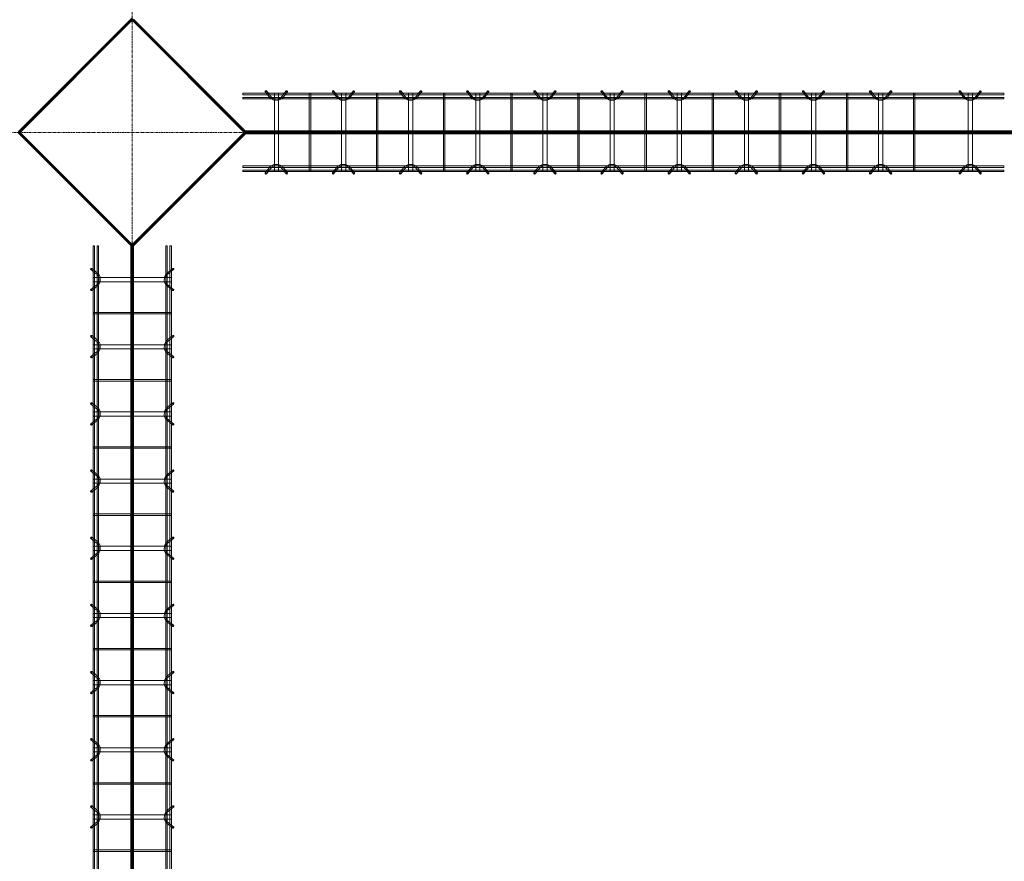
# Model space of a CAD drawing. Header units: inches. Extents: x -4136 to 1945, y -6639 to 12387.
# Tile 364 of 656: x -2520 to -2344, y 10337 to 10487. Entities that reach past the tile are written whole.
import ezdxf

# ---------------------------------------------------------------- set-up
doc = ezdxf.new("R2010")
doc.units = ezdxf.units.IN
doc.header["$MEASUREMENT"] = 0
doc.linetypes.add('Línea de rejilla', pattern=[0.875, 0.5, -0.125, 0.125, -0.125])
for name, color, linetype, lineweight in [('A-FLOR', 7, 'Continuous', 9), ('A-GENM', 7, 'Continuous', 9), ('S-BEAM', 7, 'Continuous', 9), ('S-GRID', 7, 'Continuous', 9)]:
    doc.layers.add(name, color=color, linetype=linetype, lineweight=lineweight)

# ---------------------------------------------------------------- blocks, each defined once
blk = doc.blocks.new('Dowel bar assembly - Dowel bar assembly-672828-SLAB ON GROUND JOINTS')
at = {"layer": 'S-BEAM', "color": 253, "true_color": 0xaaaaaa}
for p, q in [((136, 1.98), (0, 1.98)), ((0, 1.98), (0, 1.72)), ((0, 1.72), (0, 1.98)), ((4.02, 2.23), (4.97, 1.03)), ((5.18, 1.19), (4.23, 2.39)), ((5.63, 1.99), (5.63, -12.01)), ((6.38, 1.99), (5.63, 1.99)), ((5.63, 1.99), (6.38, 1.99)), ((6.38, -12.01), (6.38, 1.99)), ((7.76, 2.39), (6.81, 1.19)), ((7.01, 1.03), (7.96, 2.23)), ((11.87, 1.99), (11.87, -12.01)), ((12.13, 1.99), (11.87, 1.99)), ((11.87, 1.99), (12.13, 1.99)), ((12.13, -12.01), (12.13, 1.99)), ((16.02, 2.23), (16.97, 1.03)), ((17.18, 1.19), (16.23, 2.39)), ((17.63, 1.99), (17.63, -12.01)), ((18.38, 1.99), (17.63, 1.99)), ((17.63, 1.99), (18.38, 1.99)), ((18.38, -12.01), (18.38, 1.99)), ((19.76, 2.39), (18.81, 1.19)), ((19.01, 1.03), (19.96, 2.23)), ((23.87, 1.99), (23.87, -12.01)), ((24.13, 1.99), (23.87, 1.99)), ((23.87, 1.99), (24.13, 1.99)), ((24.13, -12.01), (24.13, 1.99)), ((28.02, 2.23), (28.97, 1.03)), ((29.18, 1.19), (28.23, 2.39)), ((29.63, 1.99), (29.63, -12.01)), ((30.38, 1.99), (29.63, 1.99)), ((29.63, 1.99), (30.38, 1.99)), ((30.38, -12.01), (30.38, 1.99)), ((31.76, 2.39), (30.81, 1.19)), ((31.01, 1.03), (31.96, 2.23)), ((35.87, 1.99), (35.87, -12.01)), ((36.13, 1.99), (35.87, 1.99)), ((35.87, 1.99), (36.13, 1.99)), ((36.13, -12.01), (36.13, 1.99)), ((40.02, 2.23), (40.97, 1.03)), ((41.18, 1.19), (40.23, 2.39)), ((41.63, 1.99), (41.63, -12.01)), ((42.38, 1.99), (41.63, 1.99)), ((41.63, 1.99), (42.38, 1.99)), ((42.38, -12.01), (42.38, 1.99)), ((43.76, 2.39), (42.81, 1.19)), ((43.01, 1.03), (43.96, 2.23)), ((47.87, 1.99), (47.87, -12.01)), ((48.13, 1.99), (47.87, 1.99)), ((47.87, 1.99), (48.13, 1.99)), ((48.13, -12.01), (48.13, 1.99)), ((52.02, 2.23), (52.97, 1.03)), ((53.18, 1.19), (52.23, 2.39)), ((53.63, 1.99), (53.63, -12.01)), ((54.38, 1.99), (53.63, 1.99)), ((53.63, 1.99), (54.38, 1.99)), ((54.38, -12.01), (54.38, 1.99)), ((55.76, 2.39), (54.81, 1.19)), ((55.01, 1.03), (55.96, 2.23)), ((59.87, 1.99), (59.87, -12.01)), ((60.13, 1.99), (59.87, 1.99)), ((59.87, 1.99), (60.13, 1.99)), ((60.13, -12.01), (60.13, 1.99)), ((64.02, 2.23), (64.97, 1.03)), ((65.18, 1.19), (64.23, 2.39)), ((65.63, 1.99), (65.63, -12.01)), ((66.38, 1.99), (65.63, 1.99)), ((65.63, 1.99), (66.38, 1.99)), ((66.38, -12.01), (66.38, 1.99)), ((67.76, 2.39), (66.81, 1.19)), ((67.01, 1.03), (67.96, 2.23)), ((71.87, 1.99), (71.87, -12.01)), ((72.13, 1.99), (71.87, 1.99)), ((71.87, 1.99), (72.13, 1.99)), ((72.13, -12.01), (72.13, 1.99)), ((76.02, 2.23), (76.97, 1.03)), ((77.18, 1.19), (76.23, 2.39)), ((77.63, 1.99), (77.63, -12.01)), ((78.38, 1.99), (77.63, 1.99)), ((77.63, 1.99), (78.38, 1.99)), ((78.38, -12.01), (78.38, 1.99)), ((79.76, 2.39), (78.81, 1.19)), ((79.01, 1.03), (79.96, 2.23)), ((83.87, 1.99), (83.87, -12.01)), ((84.13, 1.99), (83.87, 1.99)), ((83.87, 1.99), (84.13, 1.99)), ((84.13, -12.01), (84.13, 1.99)), ((88.02, 2.23), (88.97, 1.03)), ((89.18, 1.19), (88.23, 2.39)), ((89.63, 1.99), (89.63, -12.01)), ((90.38, 1.99), (89.63, 1.99)), ((89.63, 1.99), (90.38, 1.99)), ((90.38, -12.01), (90.38, 1.99)), ((91.76, 2.39), (90.81, 1.19)), ((91.01, 1.03), (91.96, 2.23)), ((95.87, 1.99), (95.87, -12.01)), ((96.13, 1.99), (95.87, 1.99)), ((95.87, 1.99), (96.13, 1.99)), ((96.13, -12.01), (96.13, 1.99)), ((100.02, 2.23), (100.97, 1.03)), ((101.18, 1.19), (100.23, 2.39)), ((101.63, 1.99), (101.63, -12.01)), ((102.38, 1.99), (101.63, 1.99)), ((101.63, 1.99), (102.38, 1.99)), ((102.38, -12.01), (102.38, 1.99)), ((103.76, 2.39), (102.81, 1.19)), ((103.01, 1.03), (103.96, 2.23)), ((107.87, 1.99), (107.87, -12.01)), ((108.13, 1.99), (107.87, 1.99)), ((107.87, 1.99), (108.13, 1.99)), ((108.13, -12.01), (108.13, 1.99)), ((112.02, 2.23), (112.97, 1.03)), ((113.18, 1.19), (112.23, 2.39)), ((113.63, 1.99), (113.63, -12.01)), ((114.38, 1.99), (113.63, 1.99)), ((113.63, 1.99), (114.38, 1.99)), ((114.38, -12.01), (114.38, 1.99)), ((115.76, 2.39), (114.81, 1.19)), ((115.01, 1.03), (115.96, 2.23)), ((119.87, 1.99), (119.87, -12.01)), ((120.13, 1.99), (119.87, 1.99)), ((119.87, 1.99), (120.13, 1.99)), ((120.13, -12.01), (120.13, 1.99)), ((128.02, 2.23), (128.97, 1.03)), ((129.18, 1.19), (128.23, 2.39)), ((129.63, 1.99), (129.63, -12.01)), ((130.38, 1.99), (129.63, 1.99)), ((129.63, 1.99), (130.38, 1.99)), ((130.38, -12.01), (130.38, 1.99)), ((131.76, 2.39), (130.81, 1.19)), ((131.01, 1.03), (131.96, 2.23)), ((136, 1.98), (136, 1.72)), ((136, 1.72), (136, 1.98)), ((0, 1.72), (136, 1.72)), ((136, 1.25), (0, 1.25)), ((0, 0.99), (0, 1.25)), ((0, 1.25), (0, 0.99)), ((0, 0.99), (136, 0.99)), ((136, 0.99), (136, 1.25)), ((136, 1.25), (136, 0.99)), ((136, -11.01), (0, -11.01)), ((0, -11.27), (0, -11.01)), ((0, -11.01), (0, -11.27)), ((0, -11.27), (136, -11.27)), ((136, -11.74), (0, -11.74)), ((0, -12), (0, -11.74)), ((0, -11.74), (0, -12)), ((0, -12), (136, -12)), ((4.97, -11.05), (4.02, -12.25)), ((4.23, -12.41), (5.18, -11.21)), ((6.38, -12.01), (5.63, -12.01)), ((5.63, -12.01), (6.38, -12.01)), ((6.81, -11.21), (7.76, -12.41)), ((7.96, -12.25), (7.01, -11.05)), ((12.13, -12.01), (11.87, -12.01)), ((11.87, -12.01), (12.13, -12.01)), ((16.97, -11.05), (16.02, -12.25)), ((16.23, -12.41), (17.18, -11.21)), ((18.38, -12.01), (17.63, -12.01)), ((17.63, -12.01), (18.38, -12.01)), ((18.81, -11.21), (19.76, -12.41)), ((19.96, -12.25), (19.01, -11.05)), ((24.13, -12.01), (23.87, -12.01)), ((23.87, -12.01), (24.13, -12.01)), ((28.97, -11.05), (28.02, -12.25)), ((28.23, -12.41), (29.18, -11.21)), ((30.38, -12.01), (29.63, -12.01)), ((29.63, -12.01), (30.38, -12.01)), ((30.81, -11.21), (31.76, -12.41)), ((31.96, -12.25), (31.01, -11.05)), ((36.13, -12.01), (35.87, -12.01)), ((35.87, -12.01), (36.13, -12.01)), ((40.97, -11.05), (40.02, -12.25)), ((40.23, -12.41), (41.18, -11.21)), ((42.38, -12.01), (41.63, -12.01)), ((41.63, -12.01), (42.38, -12.01)), ((42.81, -11.21), (43.76, -12.41)), ((43.96, -12.25), (43.01, -11.05)), ((48.13, -12.01), (47.87, -12.01)), ((47.87, -12.01), (48.13, -12.01)), ((52.97, -11.05), (52.02, -12.25)), ((52.23, -12.41), (53.18, -11.21)), ((54.38, -12.01), (53.63, -12.01)), ((53.63, -12.01), (54.38, -12.01)), ((54.81, -11.21), (55.76, -12.41)), ((55.96, -12.25), (55.01, -11.05)), ((60.13, -12.01), (59.87, -12.01)), ((59.87, -12.01), (60.13, -12.01)), ((64.97, -11.05), (64.02, -12.25)), ((64.23, -12.41), (65.18, -11.21)), ((66.38, -12.01), (65.63, -12.01)), ((65.63, -12.01), (66.38, -12.01)), ((66.81, -11.21), (67.76, -12.41)), ((67.96, -12.25), (67.01, -11.05)), ((72.13, -12.01), (71.87, -12.01)), ((71.87, -12.01), (72.13, -12.01)), ((76.97, -11.05), (76.02, -12.25)), ((76.23, -12.41), (77.18, -11.21)), ((78.38, -12.01), (77.63, -12.01)), ((77.63, -12.01), (78.38, -12.01)), ((78.81, -11.21), (79.76, -12.41)), ((79.96, -12.25), (79.01, -11.05)), ((84.13, -12.01), (83.87, -12.01)), ((83.87, -12.01), (84.13, -12.01)), ((88.97, -11.05), (88.02, -12.25)), ((88.23, -12.41), (89.18, -11.21)), ((90.38, -12.01), (89.63, -12.01)), ((89.63, -12.01), (90.38, -12.01)), ((90.81, -11.21), (91.76, -12.41)), ((91.96, -12.25), (91.01, -11.05)), ((96.13, -12.01), (95.87, -12.01)), ((95.87, -12.01), (96.13, -12.01)), ((100.97, -11.05), (100.02, -12.25)), ((100.23, -12.41), (101.18, -11.21)), ((102.38, -12.01), (101.63, -12.01)), ((101.63, -12.01), (102.38, -12.01)), ((102.81, -11.21), (103.76, -12.41)), ((103.96, -12.25), (103.01, -11.05)), ((108.13, -12.01), (107.87, -12.01)), ((107.87, -12.01), (108.13, -12.01)), ((112.97, -11.05), (112.02, -12.25)), ((112.23, -12.41), (113.18, -11.21)), ((114.38, -12.01), (113.63, -12.01)), ((113.63, -12.01), (114.38, -12.01)), ((114.81, -11.21), (115.76, -12.41)), ((115.96, -12.25), (115.01, -11.05)), ((120.13, -12.01), (119.87, -12.01)), ((119.87, -12.01), (120.13, -12.01)), ((128.97, -11.05), (128.02, -12.25)), ((128.23, -12.41), (129.18, -11.21)), ((130.38, -12.01), (129.63, -12.01)), ((129.63, -12.01), (130.38, -12.01)), ((130.81, -11.21), (131.76, -12.41)), ((131.96, -12.25), (131.01, -11.05)), ((136, -11.27), (136, -11.01)), ((136, -11.01), (136, -11.27)), ((136, -12), (136, -11.74)), ((136, -11.74), (136, -12))]:
    blk.add_line(p, q, dxfattribs=at)
at = {"layer": 'S-BEAM', "color": 253, "true_color": 0xaaaaaa, "flags": 128}
for points in [[(4.97, 1.03), (5.53, 0.73), (6.39, 0.72), (6.97, 0.99), (7.01, 1.03)], [(5.18, 1.19), (5.62, 0.97), (6.38, 0.98), (6.81, 1.19)], [(16.97, 1.03), (17.53, 0.73), (18.39, 0.72), (18.97, 0.99), (19.01, 1.03)], [(17.18, 1.19), (17.62, 0.97), (18.38, 0.98), (18.81, 1.19)], [(28.97, 1.03), (29.53, 0.73), (30.39, 0.72), (30.97, 0.99), (31.01, 1.03)], [(29.18, 1.19), (29.62, 0.97), (30.38, 0.98), (30.81, 1.19)], [(40.97, 1.03), (41.53, 0.73), (42.39, 0.72), (42.97, 0.99), (43.01, 1.03)], [(41.18, 1.19), (41.62, 0.97), (42.38, 0.98), (42.81, 1.19)], [(52.97, 1.03), (53.53, 0.73), (54.39, 0.72), (54.97, 0.99), (55.01, 1.03)], [(53.18, 1.19), (53.62, 0.97), (54.38, 0.98), (54.81, 1.19)], [(64.97, 1.03), (65.53, 0.73), (66.39, 0.72), (66.97, 0.99), (67.01, 1.03)], [(65.18, 1.19), (65.62, 0.97), (66.38, 0.98), (66.81, 1.19)], [(76.97, 1.03), (77.53, 0.73), (78.39, 0.72), (78.97, 0.99), (79.01, 1.03)], [(77.18, 1.19), (77.62, 0.97), (78.38, 0.98), (78.81, 1.19)], [(88.97, 1.03), (89.53, 0.73), (90.39, 0.72), (90.97, 0.99), (91.01, 1.03)], [(89.18, 1.19), (89.62, 0.97), (90.38, 0.98), (90.81, 1.19)], [(100.97, 1.03), (101.53, 0.73), (102.39, 0.72), (102.97, 0.99), (103.01, 1.03)], [(101.18, 1.19), (101.62, 0.97), (102.38, 0.98), (102.81, 1.19)], [(112.97, 1.03), (113.53, 0.73), (114.39, 0.72), (114.97, 0.99), (115.01, 1.03)], [(113.18, 1.19), (113.62, 0.97), (114.38, 0.98), (114.81, 1.19)], [(128.97, 1.03), (129.53, 0.73), (130.39, 0.72), (130.97, 0.99), (131.01, 1.03)], [(129.18, 1.19), (129.62, 0.97), (130.38, 0.98), (130.81, 1.19)], [(4.97, -11.05), (5.53, -10.75), (6.39, -10.74), (6.97, -11.01), (7.01, -11.05)], [(5.18, -11.21), (5.62, -10.99), (6.38, -11), (6.81, -11.21)], [(16.97, -11.05), (17.53, -10.75), (18.39, -10.74), (18.97, -11.01), (19.01, -11.05)], [(17.18, -11.21), (17.62, -10.99), (18.38, -11), (18.81, -11.21)], [(28.97, -11.05), (29.53, -10.75), (30.39, -10.74), (30.97, -11.01), (31.01, -11.05)], [(29.18, -11.21), (29.62, -10.99), (30.38, -11), (30.81, -11.21)], [(40.97, -11.05), (41.53, -10.75), (42.39, -10.74), (42.97, -11.01), (43.01, -11.05)], [(41.18, -11.21), (41.62, -10.99), (42.38, -11), (42.81, -11.21)], [(52.97, -11.05), (53.53, -10.75), (54.39, -10.74), (54.97, -11.01), (55.01, -11.05)], [(53.18, -11.21), (53.62, -10.99), (54.38, -11), (54.81, -11.21)], [(64.97, -11.05), (65.53, -10.75), (66.39, -10.74), (66.97, -11.01), (67.01, -11.05)], [(65.18, -11.21), (65.62, -10.99), (66.38, -11), (66.81, -11.21)], [(76.97, -11.05), (77.53, -10.75), (78.39, -10.74), (78.97, -11.01), (79.01, -11.05)], [(77.18, -11.21), (77.62, -10.99), (78.38, -11), (78.81, -11.21)], [(88.97, -11.05), (89.53, -10.75), (90.39, -10.74), (90.97, -11.01), (91.01, -11.05)], [(89.18, -11.21), (89.62, -10.99), (90.38, -11), (90.81, -11.21)], [(100.97, -11.05), (101.53, -10.75), (102.39, -10.74), (102.97, -11.01), (103.01, -11.05)], [(101.18, -11.21), (101.62, -10.99), (102.38, -11), (102.81, -11.21)], [(112.97, -11.05), (113.53, -10.75), (114.39, -10.74), (114.97, -11.01), (115.01, -11.05)], [(113.18, -11.21), (113.62, -10.99), (114.38, -11), (114.81, -11.21)], [(128.97, -11.05), (129.53, -10.75), (130.39, -10.74), (130.97, -11.01), (131.01, -11.05)], [(129.18, -11.21), (129.62, -10.99), (130.38, -11), (130.81, -11.21)]]:
    blk.add_lwpolyline(points, dxfattribs=at)
at = {"layer": 'S-BEAM', "color": 253, "true_color": 0xaaaaaa}
for centre, major_axis, start_param, end_param in [((4.12, 2.31), (0.101, 0.08), 5.709265, 8.850858), ((4.12, 2.31), (0.101, 0.08), 2.567673, 5.709265), ((7.86, 2.31), (-0.101, 0.08), 3.715513, 6.857105), ((7.86, 2.31), (-0.101, 0.08), 0.57392, 3.715513), ((16.12, 2.31), (0.101, 0.08), 5.709265, 8.850858), ((16.12, 2.31), (0.101, 0.08), 2.567673, 5.709265), ((19.86, 2.31), (-0.101, 0.08), 3.715513, 6.857105), ((19.86, 2.31), (-0.101, 0.08), 0.57392, 3.715513), ((28.12, 2.31), (0.101, 0.08), 5.709265, 8.850858), ((28.12, 2.31), (0.101, 0.08), 2.567673, 5.709265), ((31.86, 2.31), (-0.101, 0.08), 3.715513, 6.857105), ((31.86, 2.31), (-0.101, 0.08), 0.57392, 3.715513), ((40.12, 2.31), (0.101, 0.08), 5.709265, 8.850858), ((40.12, 2.31), (0.101, 0.08), 2.567673, 5.709265), ((43.86, 2.31), (-0.101, 0.08), 3.715513, 6.857105), ((43.86, 2.31), (-0.101, 0.08), 0.57392, 3.715513), ((52.12, 2.31), (0.101, 0.08), 5.709265, 8.850858), ((52.12, 2.31), (0.101, 0.08), 2.567673, 5.709265), ((55.86, 2.31), (-0.101, 0.08), 3.715513, 6.857105), ((55.86, 2.31), (-0.101, 0.08), 0.57392, 3.715513), ((64.12, 2.31), (0.101, 0.08), 5.709265, 8.850858), ((64.12, 2.31), (0.101, 0.08), 2.567673, 5.709265), ((67.86, 2.31), (-0.101, 0.08), 3.715513, 6.857105), ((67.86, 2.31), (-0.101, 0.08), 0.57392, 3.715513), ((76.12, 2.31), (0.101, 0.08), 5.709265, 8.850858), ((76.12, 2.31), (0.101, 0.08), 2.567673, 5.709265), ((79.86, 2.31), (-0.101, 0.08), 3.715513, 6.857105), ((79.86, 2.31), (-0.101, 0.08), 0.57392, 3.715513), ((88.12, 2.31), (0.101, 0.08), 5.709265, 8.850858), ((88.12, 2.31), (0.101, 0.08), 2.567673, 5.709265), ((91.86, 2.31), (-0.101, 0.08), 3.715513, 6.857105), ((91.86, 2.31), (-0.101, 0.08), 0.57392, 3.715513), ((100.12, 2.31), (0.101, 0.08), 5.709265, 8.850858), ((100.12, 2.31), (0.101, 0.08), 2.567673, 5.709265), ((103.86, 2.31), (-0.101, 0.08), 3.715513, 6.857105), ((103.86, 2.31), (-0.101, 0.08), 0.57392, 3.715513), ((112.12, 2.31), (0.101, 0.08), 5.709265, 8.850858), ((112.12, 2.31), (0.101, 0.08), 2.567673, 5.709265), ((115.86, 2.31), (-0.101, 0.08), 3.715513, 6.857105), ((115.86, 2.31), (-0.101, 0.08), 0.57392, 3.715513), ((128.12, 2.31), (0.101, 0.08), 5.709265, 8.850858), ((128.12, 2.31), (0.101, 0.08), 2.567673, 5.709265), ((131.86, 2.31), (-0.101, 0.08), 3.715513, 6.857105), ((131.86, 2.31), (-0.101, 0.08), 0.57392, 3.715513), ((4.12, -12.33), (-0.101, 0.08), 3.715513, 6.857105), ((4.12, -12.33), (-0.101, 0.08), 0.57392, 3.715513), ((7.86, -12.33), (0.101, 0.08), 5.709265, 8.850858), ((7.86, -12.33), (0.101, 0.08), 2.567673, 5.709265), ((16.12, -12.33), (-0.101, 0.08), 3.715513, 6.857105), ((16.12, -12.33), (-0.101, 0.08), 0.57392, 3.715513), ((19.86, -12.33), (0.101, 0.08), 5.709265, 8.850858), ((19.86, -12.33), (0.101, 0.08), 2.567673, 5.709265), ((28.12, -12.33), (-0.101, 0.08), 3.715513, 6.857105), ((28.12, -12.33), (-0.101, 0.08), 0.57392, 3.715513), ((31.86, -12.33), (0.101, 0.08), 5.709265, 8.850858), ((31.86, -12.33), (0.101, 0.08), 2.567673, 5.709265), ((40.12, -12.33), (-0.101, 0.08), 3.715513, 6.857105), ((40.12, -12.33), (-0.101, 0.08), 0.57392, 3.715513), ((43.86, -12.33), (0.101, 0.08), 5.709265, 8.850858), ((43.86, -12.33), (0.101, 0.08), 2.567673, 5.709265), ((52.12, -12.33), (-0.101, 0.08), 3.715513, 6.857105), ((52.12, -12.33), (-0.101, 0.08), 0.57392, 3.715513), ((55.86, -12.33), (0.101, 0.08), 5.709265, 8.850858), ((55.86, -12.33), (0.101, 0.08), 2.567673, 5.709265), ((64.12, -12.33), (-0.101, 0.08), 3.715513, 6.857105), ((64.12, -12.33), (-0.101, 0.08), 0.57392, 3.715513), ((67.86, -12.33), (0.101, 0.08), 5.709265, 8.850858), ((67.86, -12.33), (0.101, 0.08), 2.567673, 5.709265), ((76.12, -12.33), (-0.101, 0.08), 3.715513, 6.857105), ((76.12, -12.33), (-0.101, 0.08), 0.57392, 3.715513), ((79.86, -12.33), (0.101, 0.08), 5.709265, 8.850858), ((79.86, -12.33), (0.101, 0.08), 2.567673, 5.709265), ((88.12, -12.33), (-0.101, 0.08), 3.715513, 6.857105), ((88.12, -12.33), (-0.101, 0.08), 0.57392, 3.715513), ((91.86, -12.33), (0.101, 0.08), 5.709265, 8.850858), ((91.86, -12.33), (0.101, 0.08), 2.567673, 5.709265), ((100.12, -12.33), (-0.101, 0.08), 3.715513, 6.857105), ((100.12, -12.33), (-0.101, 0.08), 0.57392, 3.715513), ((103.86, -12.33), (0.101, 0.08), 5.709265, 8.850858), ((103.86, -12.33), (0.101, 0.08), 2.567673, 5.709265), ((112.12, -12.33), (-0.101, 0.08), 3.715513, 6.857105), ((112.12, -12.33), (-0.101, 0.08), 0.57392, 3.715513), ((115.86, -12.33), (0.101, 0.08), 5.709265, 8.850858), ((115.86, -12.33), (0.101, 0.08), 2.567673, 5.709265), ((128.12, -12.33), (-0.101, 0.08), 3.715513, 6.857105), ((128.12, -12.33), (-0.101, 0.08), 0.57392, 3.715513), ((131.86, -12.33), (0.101, 0.08), 5.709265, 8.850858), ((131.86, -12.33), (0.101, 0.08), 2.567673, 5.709265)]:
    blk.add_ellipse(centre, major_axis=major_axis, ratio=0.816528, start_param=start_param, end_param=end_param, dxfattribs=at)
blk = doc.blocks.new('Dowel bar assembly - Dowel bar assembly-675655-SLAB ON GROUND JOINTS')
at = {"layer": 'S-BEAM', "color": 253, "true_color": 0xaaaaaa}
for p, q in [((260.18, 1.98), (0, 1.98)), ((0, 1.98), (0, 1.72)), ((0, 1.72), (0, 1.98)), ((4.02, 2.23), (4.97, 1.03)), ((5.18, 1.19), (4.23, 2.39)), ((5.63, 1.99), (5.63, -12.01)), ((6.38, 1.99), (5.63, 1.99)), ((5.63, 1.99), (6.38, 1.99)), ((6.38, -12.01), (6.38, 1.99)), ((7.76, 2.39), (6.81, 1.19)), ((7.01, 1.03), (7.96, 2.23)), ((11.87, 1.99), (11.87, -12.01)), ((12.13, 1.99), (11.87, 1.99)), ((11.87, 1.99), (12.13, 1.99)), ((12.13, -12.01), (12.13, 1.99)), ((16.02, 2.23), (16.97, 1.03)), ((17.18, 1.19), (16.23, 2.39)), ((17.63, 1.99), (17.63, -12.01)), ((18.38, 1.99), (17.63, 1.99)), ((17.63, 1.99), (18.38, 1.99)), ((18.38, -12.01), (18.38, 1.99)), ((19.76, 2.39), (18.81, 1.19)), ((19.01, 1.03), (19.96, 2.23)), ((23.87, 1.99), (23.87, -12.01)), ((24.13, 1.99), (23.87, 1.99)), ((23.87, 1.99), (24.13, 1.99)), ((24.13, -12.01), (24.13, 1.99)), ((28.02, 2.23), (28.97, 1.03)), ((29.18, 1.19), (28.23, 2.39)), ((29.63, 1.99), (29.63, -12.01)), ((30.38, 1.99), (29.63, 1.99)), ((29.63, 1.99), (30.38, 1.99)), ((30.38, -12.01), (30.38, 1.99)), ((31.76, 2.39), (30.81, 1.19)), ((31.01, 1.03), (31.96, 2.23)), ((35.87, 1.99), (35.87, -12.01)), ((36.13, 1.99), (35.87, 1.99)), ((35.87, 1.99), (36.13, 1.99)), ((36.13, -12.01), (36.13, 1.99)), ((40.02, 2.23), (40.97, 1.03)), ((41.18, 1.19), (40.23, 2.39)), ((41.63, 1.99), (41.63, -12.01)), ((42.38, 1.99), (41.63, 1.99)), ((41.63, 1.99), (42.38, 1.99)), ((42.38, -12.01), (42.38, 1.99)), ((43.76, 2.39), (42.81, 1.19)), ((43.01, 1.03), (43.96, 2.23)), ((47.87, 1.99), (47.87, -12.01)), ((48.13, 1.99), (47.87, 1.99)), ((47.87, 1.99), (48.13, 1.99)), ((48.13, -12.01), (48.13, 1.99)), ((52.02, 2.23), (52.97, 1.03)), ((53.18, 1.19), (52.23, 2.39)), ((53.63, 1.99), (53.63, -12.01)), ((54.38, 1.99), (53.63, 1.99)), ((53.63, 1.99), (54.38, 1.99)), ((54.38, -12.01), (54.38, 1.99)), ((55.76, 2.39), (54.81, 1.19)), ((55.01, 1.03), (55.96, 2.23)), ((59.87, 1.99), (59.87, -12.01)), ((60.13, 1.99), (59.87, 1.99)), ((59.87, 1.99), (60.13, 1.99)), ((60.13, -12.01), (60.13, 1.99)), ((64.02, 2.23), (64.97, 1.03)), ((65.18, 1.19), (64.23, 2.39)), ((65.63, 1.99), (65.63, -12.01)), ((66.38, 1.99), (65.63, 1.99)), ((65.63, 1.99), (66.38, 1.99)), ((66.38, -12.01), (66.38, 1.99)), ((67.76, 2.39), (66.81, 1.19)), ((67.01, 1.03), (67.96, 2.23)), ((71.87, 1.99), (71.87, -12.01)), ((72.13, 1.99), (71.87, 1.99)), ((71.87, 1.99), (72.13, 1.99)), ((72.13, -12.01), (72.13, 1.99)), ((76.02, 2.23), (76.97, 1.03)), ((77.18, 1.19), (76.23, 2.39)), ((77.63, 1.99), (77.63, -12.01)), ((78.38, 1.99), (77.63, 1.99)), ((77.63, 1.99), (78.38, 1.99)), ((78.38, -12.01), (78.38, 1.99)), ((79.76, 2.39), (78.81, 1.19)), ((79.01, 1.03), (79.96, 2.23)), ((83.87, 1.99), (83.87, -12.01)), ((84.13, 1.99), (83.87, 1.99)), ((83.87, 1.99), (84.13, 1.99)), ((84.13, -12.01), (84.13, 1.99)), ((88.02, 2.23), (88.97, 1.03)), ((89.18, 1.19), (88.23, 2.39)), ((89.63, 1.99), (89.63, -12.01)), ((90.38, 1.99), (89.63, 1.99)), ((89.63, 1.99), (90.38, 1.99)), ((90.38, -12.01), (90.38, 1.99)), ((91.76, 2.39), (90.81, 1.19)), ((91.01, 1.03), (91.96, 2.23)), ((95.87, 1.99), (95.87, -12.01)), ((96.13, 1.99), (95.87, 1.99)), ((95.87, 1.99), (96.13, 1.99)), ((96.13, -12.01), (96.13, 1.99)), ((100.02, 2.23), (100.97, 1.03)), ((101.18, 1.19), (100.23, 2.39)), ((101.63, 1.99), (101.63, -12.01)), ((102.38, 1.99), (101.63, 1.99)), ((101.63, 1.99), (102.38, 1.99)), ((102.38, -12.01), (102.38, 1.99)), ((103.76, 2.39), (102.81, 1.19)), ((103.01, 1.03), (103.96, 2.23)), ((107.87, 1.99), (107.87, -12.01)), ((108.13, 1.99), (107.87, 1.99)), ((107.87, 1.99), (108.13, 1.99)), ((108.13, -12.01), (108.13, 1.99)), ((0, 1.72), (260.18, 1.72)), ((260.18, 1.25), (0, 1.25)), ((0, 0.99), (0, 1.25)), ((0, 1.25), (0, 0.99)), ((0, 0.99), (260.18, 0.99)), ((260.18, -11.01), (0, -11.01)), ((0, -11.27), (0, -11.01)), ((0, -11.01), (0, -11.27)), ((0, -11.27), (260.18, -11.27)), ((260.18, -11.74), (0, -11.74)), ((0, -12), (0, -11.74)), ((0, -11.74), (0, -12)), ((0, -12), (260.18, -12)), ((4.97, -11.05), (4.02, -12.25)), ((4.23, -12.41), (5.18, -11.21)), ((6.38, -12.01), (5.63, -12.01)), ((5.63, -12.01), (6.38, -12.01)), ((6.81, -11.21), (7.76, -12.41)), ((7.96, -12.25), (7.01, -11.05)), ((12.13, -12.01), (11.87, -12.01)), ((11.87, -12.01), (12.13, -12.01)), ((16.97, -11.05), (16.02, -12.25)), ((16.23, -12.41), (17.18, -11.21)), ((18.38, -12.01), (17.63, -12.01)), ((17.63, -12.01), (18.38, -12.01)), ((18.81, -11.21), (19.76, -12.41)), ((19.96, -12.25), (19.01, -11.05)), ((24.13, -12.01), (23.87, -12.01)), ((23.87, -12.01), (24.13, -12.01)), ((28.97, -11.05), (28.02, -12.25)), ((28.23, -12.41), (29.18, -11.21)), ((30.38, -12.01), (29.63, -12.01)), ((29.63, -12.01), (30.38, -12.01)), ((30.81, -11.21), (31.76, -12.41)), ((31.96, -12.25), (31.01, -11.05)), ((36.13, -12.01), (35.87, -12.01)), ((35.87, -12.01), (36.13, -12.01)), ((40.97, -11.05), (40.02, -12.25)), ((40.23, -12.41), (41.18, -11.21)), ((42.38, -12.01), (41.63, -12.01)), ((41.63, -12.01), (42.38, -12.01)), ((42.81, -11.21), (43.76, -12.41)), ((43.96, -12.25), (43.01, -11.05)), ((48.13, -12.01), (47.87, -12.01)), ((47.87, -12.01), (48.13, -12.01)), ((52.97, -11.05), (52.02, -12.25)), ((52.23, -12.41), (53.18, -11.21)), ((54.38, -12.01), (53.63, -12.01)), ((53.63, -12.01), (54.38, -12.01)), ((54.81, -11.21), (55.76, -12.41)), ((55.96, -12.25), (55.01, -11.05)), ((60.13, -12.01), (59.87, -12.01)), ((59.87, -12.01), (60.13, -12.01)), ((64.97, -11.05), (64.02, -12.25)), ((64.23, -12.41), (65.18, -11.21)), ((66.38, -12.01), (65.63, -12.01)), ((65.63, -12.01), (66.38, -12.01)), ((66.81, -11.21), (67.76, -12.41)), ((67.96, -12.25), (67.01, -11.05)), ((72.13, -12.01), (71.87, -12.01)), ((71.87, -12.01), (72.13, -12.01)), ((76.97, -11.05), (76.02, -12.25)), ((76.23, -12.41), (77.18, -11.21)), ((78.38, -12.01), (77.63, -12.01)), ((77.63, -12.01), (78.38, -12.01)), ((78.81, -11.21), (79.76, -12.41)), ((79.96, -12.25), (79.01, -11.05)), ((84.13, -12.01), (83.87, -12.01)), ((83.87, -12.01), (84.13, -12.01)), ((88.97, -11.05), (88.02, -12.25)), ((88.23, -12.41), (89.18, -11.21)), ((90.38, -12.01), (89.63, -12.01)), ((89.63, -12.01), (90.38, -12.01)), ((90.81, -11.21), (91.76, -12.41)), ((91.96, -12.25), (91.01, -11.05)), ((96.13, -12.01), (95.87, -12.01)), ((95.87, -12.01), (96.13, -12.01)), ((100.97, -11.05), (100.02, -12.25)), ((100.23, -12.41), (101.18, -11.21)), ((102.38, -12.01), (101.63, -12.01)), ((101.63, -12.01), (102.38, -12.01)), ((102.81, -11.21), (103.76, -12.41)), ((103.96, -12.25), (103.01, -11.05)), ((108.13, -12.01), (107.87, -12.01)), ((107.87, -12.01), (108.13, -12.01))]:
    blk.add_line(p, q, dxfattribs=at)
at = {"layer": 'S-BEAM', "color": 253, "true_color": 0xaaaaaa, "flags": 128}
for points in [[(4.97, 1.03), (5.53, 0.73), (6.39, 0.72), (6.97, 0.99), (7.01, 1.03)], [(5.18, 1.19), (5.62, 0.97), (6.38, 0.98), (6.81, 1.19)], [(16.97, 1.03), (17.53, 0.73), (18.39, 0.72), (18.97, 0.99), (19.01, 1.03)], [(17.18, 1.19), (17.62, 0.97), (18.38, 0.98), (18.81, 1.19)], [(28.97, 1.03), (29.53, 0.73), (30.39, 0.72), (30.97, 0.99), (31.01, 1.03)], [(29.18, 1.19), (29.62, 0.97), (30.38, 0.98), (30.81, 1.19)], [(40.97, 1.03), (41.53, 0.73), (42.39, 0.72), (42.97, 0.99), (43.01, 1.03)], [(41.18, 1.19), (41.62, 0.97), (42.38, 0.98), (42.81, 1.19)], [(52.97, 1.03), (53.53, 0.73), (54.39, 0.72), (54.97, 0.99), (55.01, 1.03)], [(53.18, 1.19), (53.62, 0.97), (54.38, 0.98), (54.81, 1.19)], [(64.97, 1.03), (65.53, 0.73), (66.39, 0.72), (66.97, 0.99), (67.01, 1.03)], [(65.18, 1.19), (65.62, 0.97), (66.38, 0.98), (66.81, 1.19)], [(76.97, 1.03), (77.53, 0.73), (78.39, 0.72), (78.97, 0.99), (79.01, 1.03)], [(77.18, 1.19), (77.62, 0.97), (78.38, 0.98), (78.81, 1.19)], [(88.97, 1.03), (89.53, 0.73), (90.39, 0.72), (90.97, 0.99), (91.01, 1.03)], [(89.18, 1.19), (89.62, 0.97), (90.38, 0.98), (90.81, 1.19)], [(100.97, 1.03), (101.53, 0.73), (102.39, 0.72), (102.97, 0.99), (103.01, 1.03)], [(101.18, 1.19), (101.62, 0.97), (102.38, 0.98), (102.81, 1.19)], [(4.97, -11.05), (5.53, -10.75), (6.39, -10.74), (6.97, -11.01), (7.01, -11.05)], [(5.18, -11.21), (5.62, -10.99), (6.38, -11), (6.81, -11.21)], [(16.97, -11.05), (17.53, -10.75), (18.39, -10.74), (18.97, -11.01), (19.01, -11.05)], [(17.18, -11.21), (17.62, -10.99), (18.38, -11), (18.81, -11.21)], [(28.97, -11.05), (29.53, -10.75), (30.39, -10.74), (30.97, -11.01), (31.01, -11.05)], [(29.18, -11.21), (29.62, -10.99), (30.38, -11), (30.81, -11.21)], [(40.97, -11.05), (41.53, -10.75), (42.39, -10.74), (42.97, -11.01), (43.01, -11.05)], [(41.18, -11.21), (41.62, -10.99), (42.38, -11), (42.81, -11.21)], [(52.97, -11.05), (53.53, -10.75), (54.39, -10.74), (54.97, -11.01), (55.01, -11.05)], [(53.18, -11.21), (53.62, -10.99), (54.38, -11), (54.81, -11.21)], [(64.97, -11.05), (65.53, -10.75), (66.39, -10.74), (66.97, -11.01), (67.01, -11.05)], [(65.18, -11.21), (65.62, -10.99), (66.38, -11), (66.81, -11.21)], [(76.97, -11.05), (77.53, -10.75), (78.39, -10.74), (78.97, -11.01), (79.01, -11.05)], [(77.18, -11.21), (77.62, -10.99), (78.38, -11), (78.81, -11.21)], [(88.97, -11.05), (89.53, -10.75), (90.39, -10.74), (90.97, -11.01), (91.01, -11.05)], [(89.18, -11.21), (89.62, -10.99), (90.38, -11), (90.81, -11.21)], [(100.97, -11.05), (101.53, -10.75), (102.39, -10.74), (102.97, -11.01), (103.01, -11.05)], [(101.18, -11.21), (101.62, -10.99), (102.38, -11), (102.81, -11.21)]]:
    blk.add_lwpolyline(points, dxfattribs=at)
at = {"layer": 'S-BEAM', "color": 253, "true_color": 0xaaaaaa}
for centre, major_axis, start_param, end_param in [((4.12, 2.31), (0.101, 0.08), 5.709265, 8.850858), ((4.12, 2.31), (0.101, 0.08), 2.567673, 5.709265), ((7.86, 2.31), (-0.101, 0.08), 3.715513, 6.857105), ((7.86, 2.31), (-0.101, 0.08), 0.57392, 3.715513), ((16.12, 2.31), (0.101, 0.08), 5.709265, 8.850858), ((16.12, 2.31), (0.101, 0.08), 2.567673, 5.709265), ((19.86, 2.31), (-0.101, 0.08), 3.715513, 6.857105), ((19.86, 2.31), (-0.101, 0.08), 0.57392, 3.715513), ((28.12, 2.31), (0.101, 0.08), 5.709265, 8.850858), ((28.12, 2.31), (0.101, 0.08), 2.567673, 5.709265), ((31.86, 2.31), (-0.101, 0.08), 3.715513, 6.857105), ((31.86, 2.31), (-0.101, 0.08), 0.57392, 3.715513), ((40.12, 2.31), (0.101, 0.08), 5.709265, 8.850858), ((40.12, 2.31), (0.101, 0.08), 2.567673, 5.709265), ((43.86, 2.31), (-0.101, 0.08), 3.715513, 6.857105), ((43.86, 2.31), (-0.101, 0.08), 0.57392, 3.715513), ((52.12, 2.31), (0.101, 0.08), 5.709265, 8.850858), ((52.12, 2.31), (0.101, 0.08), 2.567673, 5.709265), ((55.86, 2.31), (-0.101, 0.08), 3.715513, 6.857105), ((55.86, 2.31), (-0.101, 0.08), 0.57392, 3.715513), ((64.12, 2.31), (0.101, 0.08), 5.709265, 8.850858), ((64.12, 2.31), (0.101, 0.08), 2.567673, 5.709265), ((67.86, 2.31), (-0.101, 0.08), 3.715513, 6.857105), ((67.86, 2.31), (-0.101, 0.08), 0.57392, 3.715513), ((76.12, 2.31), (0.101, 0.08), 5.709265, 8.850858), ((76.12, 2.31), (0.101, 0.08), 2.567673, 5.709265), ((79.86, 2.31), (-0.101, 0.08), 3.715513, 6.857105), ((79.86, 2.31), (-0.101, 0.08), 0.57392, 3.715513), ((88.12, 2.31), (0.101, 0.08), 5.709265, 8.850858), ((88.12, 2.31), (0.101, 0.08), 2.567673, 5.709265), ((91.86, 2.31), (-0.101, 0.08), 3.715513, 6.857105), ((91.86, 2.31), (-0.101, 0.08), 0.57392, 3.715513), ((100.12, 2.31), (0.101, 0.08), 5.709265, 8.850858), ((100.12, 2.31), (0.101, 0.08), 2.567673, 5.709265), ((103.86, 2.31), (-0.101, 0.08), 3.715513, 6.857105), ((103.86, 2.31), (-0.101, 0.08), 0.57392, 3.715513), ((4.12, -12.33), (-0.101, 0.08), 3.715513, 6.857105), ((4.12, -12.33), (-0.101, 0.08), 0.57392, 3.715513), ((7.86, -12.33), (0.101, 0.08), 5.709265, 8.850858), ((7.86, -12.33), (0.101, 0.08), 2.567673, 5.709265), ((16.12, -12.33), (-0.101, 0.08), 3.715513, 6.857105), ((16.12, -12.33), (-0.101, 0.08), 0.57392, 3.715513), ((19.86, -12.33), (0.101, 0.08), 5.709265, 8.850858), ((19.86, -12.33), (0.101, 0.08), 2.567673, 5.709265), ((28.12, -12.33), (-0.101, 0.08), 3.715513, 6.857105), ((28.12, -12.33), (-0.101, 0.08), 0.57392, 3.715513), ((31.86, -12.33), (0.101, 0.08), 5.709265, 8.850858), ((31.86, -12.33), (0.101, 0.08), 2.567673, 5.709265), ((40.12, -12.33), (-0.101, 0.08), 3.715513, 6.857105), ((40.12, -12.33), (-0.101, 0.08), 0.57392, 3.715513), ((43.86, -12.33), (0.101, 0.08), 5.709265, 8.850858), ((43.86, -12.33), (0.101, 0.08), 2.567673, 5.709265), ((52.12, -12.33), (-0.101, 0.08), 3.715513, 6.857105), ((52.12, -12.33), (-0.101, 0.08), 0.57392, 3.715513), ((55.86, -12.33), (0.101, 0.08), 5.709265, 8.850858), ((55.86, -12.33), (0.101, 0.08), 2.567673, 5.709265), ((64.12, -12.33), (-0.101, 0.08), 3.715513, 6.857105), ((64.12, -12.33), (-0.101, 0.08), 0.57392, 3.715513), ((67.86, -12.33), (0.101, 0.08), 5.709265, 8.850858), ((67.86, -12.33), (0.101, 0.08), 2.567673, 5.709265), ((76.12, -12.33), (-0.101, 0.08), 3.715513, 6.857105), ((76.12, -12.33), (-0.101, 0.08), 0.57392, 3.715513), ((79.86, -12.33), (0.101, 0.08), 5.709265, 8.850858), ((79.86, -12.33), (0.101, 0.08), 2.567673, 5.709265), ((88.12, -12.33), (-0.101, 0.08), 3.715513, 6.857105), ((88.12, -12.33), (-0.101, 0.08), 0.57392, 3.715513), ((91.86, -12.33), (0.101, 0.08), 5.709265, 8.850858), ((91.86, -12.33), (0.101, 0.08), 2.567673, 5.709265), ((100.12, -12.33), (-0.101, 0.08), 3.715513, 6.857105), ((100.12, -12.33), (-0.101, 0.08), 0.57392, 3.715513), ((103.86, -12.33), (0.101, 0.08), 5.709265, 8.850858), ((103.86, -12.33), (0.101, 0.08), 2.567673, 5.709265)]:
    blk.add_ellipse(centre, major_axis=major_axis, ratio=0.816528, start_param=start_param, end_param=end_param, dxfattribs=at)

msp = doc.modelspace()

# ---------------------------------------------------------------- hatches: boundary and pattern name
at = {"layer": 'A-GENM', "true_color": 0xff0000}
for points in [[(-2500.32374, 10487.65475), (-2500.12689, 10487.4579), (-2500.10103, 10487.43204), (-2500.32374, 10487.20933), (-2520.34367, 10467.1894), (-2520.45502, 10467.07804), (-2520.67773, 10467.30075), (-2520.59224, 10467.38625), (-2500.52059, 10487.4579)], [(-2500.32374, 10487.65475), (-2500.2803, 10487.61131), (-2500.10103, 10487.43204), (-2500.32374, 10487.20933), (-2520.34367, 10467.1894), (-2520.45502, 10467.07804), (-2520.67773, 10467.30075), (-2500.36718, 10487.61131)], [(-2480.0811, 10466.96669), (-2480.30381, 10467.1894), (-2500.32374, 10487.20933), (-2500.10103, 10487.43204), (-2479.85839, 10467.1894)], [(-2480.0811, 10466.96669), (-2480.30381, 10467.1894), (-2500.32374, 10487.20933), (-2500.10103, 10487.43204), (-2479.85839, 10467.1894)], [(-2500.32374, 10446.72404), (-2520.59224, 10466.99255), (-2520.78909, 10467.1894), (-2520.67773, 10467.30075), (-2520.45502, 10467.07804), (-2520.34367, 10467.1894), (-2500.10103, 10446.94676)], [(-2500.32374, 10446.72404), (-2520.74565, 10467.14596), (-2520.78909, 10467.1894), (-2520.74565, 10467.23284), (-2520.67773, 10467.30075), (-2520.45502, 10467.07804), (-2520.34367, 10467.1894), (-2500.10103, 10446.94676)], [(-2500.43509, 10447.05811), (-2480.30381, 10467.1894), (-2480.0811, 10466.96669), (-2500.21238, 10446.8354)], [(-2500.43509, 10447.05811), (-2480.30381, 10467.1894), (-2480.0811, 10466.96669), (-2500.21238, 10446.8354)]]:
    msp.add_hatch(color=1, dxfattribs=at).paths.add_polyline_path(points, flags=0)
at = {"layer": 'A-GENM', "true_color": 0x0000ff}
for points in [[(-2480.10463, 10467.44285), (-2193.53564, 10467.44285), (-2193.74565, 10467.23284), (-2480.10463, 10467.23284)], [(-2193.61934, 10467.01965), (-2480.02813, 10467.01965), (-2479.96974, 10467.07804), (-2480.10463, 10467.21293), (-2480.10463, 10467.44133), (-2193.53716, 10467.44133), (-2193.78909, 10467.1894)], [(-2193.59224, 10467.38625), (-2193.67773, 10467.30075), (-2193.78909, 10467.1894), (-2193.59224, 10466.99255), (-2480.05524, 10466.99255), (-2479.96974, 10467.07804), (-2480.10463, 10467.21293), (-2480.10463, 10467.38625)], [(-2193.62252, 10467.35597), (-2193.78909, 10467.1894), (-2193.53246, 10466.93277), (-2480.10463, 10466.93277), (-2480.10463, 10466.94316), (-2479.96974, 10467.07804), (-2480.10463, 10467.21293), (-2480.10463, 10467.35597)], [(-2193.62404, 10467.35445), (-2193.78909, 10467.1894), (-2193.6101, 10467.01041), (-2480.03738, 10467.01041), (-2479.96974, 10467.07804), (-2480.10463, 10467.21293), (-2480.10463, 10467.35445)], [(-2193.74565, 10467.23284), (-2193.78909, 10467.1894), (-2193.74565, 10467.14596), (-2480.03766, 10467.14596), (-2480.10463, 10467.21293), (-2480.10463, 10467.23284)], [(-2500.15717, 10446.99722), (-2500.15717, 10186.72404), (-2500.58036, 10186.72404), (-2500.58036, 10446.99722)], [(-2500.52059, 10186.72404), (-2500.52059, 10446.99722), (-2500.12689, 10446.99722), (-2500.12689, 10186.72404)], [(-2500.15869, 10446.99722), (-2500.15869, 10186.72404), (-2500.50273, 10186.72404), (-2500.50273, 10446.99722)], [(-2500.07181, 10446.99722), (-2500.07181, 10186.72404), (-2500.49348, 10186.72404), (-2500.49348, 10446.99722)], [(-2500.2803, 10446.99722), (-2500.2803, 10186.72404), (-2500.36718, 10186.72404), (-2500.36718, 10446.99722)], [(-2500.07029, 10446.99722), (-2500.07029, 10186.72404), (-2500.2803, 10186.72404), (-2500.2803, 10446.99722)]]:
    msp.add_hatch(color=5, dxfattribs=at).paths.add_polyline_path(points, flags=0)

# ---------------------------------------------------------------- linework, layer by layer
at = {"layer": 'A-FLOR'}
for p, q in [((-2500.32374, 10487.43204), (-2520.56638, 10467.1894)), ((-2520.56638, 10467.1893), (-2500.32374, 10487.43194)), ((-2480.0811, 10467.1894), (-2500.32374, 10487.43204)), ((-2500.32374, 10487.43194), (-2480.0811, 10467.1893)), ((-2520.56638, 10467.1894), (-2500.32374, 10446.94676)), ((-2500.32374, 10446.94666), (-2520.56638, 10467.1893)), ((-2500.32374, 10446.94676), (-2480.0811, 10467.1894)), ((-2480.0811, 10467.1893), (-2500.32374, 10446.94666))]:
    msp.add_line(p, q, dxfattribs=at)
at = {"layer": 'A-GENM', "color": 1, "true_color": 0xff0000}
for p, q in [((-2520.67773, 10467.30075), (-2500.36718, 10487.61131)), ((-2500.50273, 10487.47576), (-2520.67773, 10467.30075)), ((-2520.63161, 10467.34688), (-2500.48122, 10487.49727)), ((-2500.52059, 10487.4579), (-2520.59224, 10467.38625)), ((-2520.34367, 10467.1894), (-2500.32374, 10487.20933)), ((-2520.34367, 10467.1894), (-2500.32374, 10487.20933)), ((-2500.32374, 10487.20933), (-2520.34367, 10467.1894)), ((-2500.32374, 10487.20933), (-2520.34367, 10467.1894)), ((-2500.32374, 10487.20933), (-2480.30381, 10467.1894)), ((-2500.32374, 10487.20933), (-2480.30381, 10467.1894)), ((-2480.30381, 10467.1894), (-2500.32374, 10487.20933)), ((-2480.30381, 10467.1894), (-2500.32374, 10487.20933)), ((-2500.10103, 10487.43204), (-2479.85839, 10467.1894)), ((-2479.85839, 10467.1894), (-2500.10103, 10487.43204)), ((-2500.10103, 10487.43204), (-2479.85839, 10467.1894)), ((-2479.85839, 10467.1894), (-2500.10103, 10487.43204)), ((-2500.32374, 10446.72404), (-2520.74565, 10467.14596)), ((-2520.34367, 10467.1894), (-2500.10103, 10446.94676)), ((-2500.10103, 10446.94676), (-2520.34367, 10467.1894)), ((-2520.34367, 10467.1894), (-2500.10103, 10446.94676)), ((-2500.10103, 10446.94676), (-2520.34367, 10467.1894)), ((-2500.43509, 10447.05811), (-2480.30381, 10467.1894)), ((-2480.30381, 10467.1894), (-2500.43509, 10447.05811)), ((-2500.43509, 10447.05811), (-2480.30381, 10467.1894)), ((-2480.30381, 10467.1894), (-2500.43509, 10447.05811)), ((-2480.0811, 10466.96669), (-2479.85839, 10467.1894)), ((-2479.85839, 10467.1894), (-2480.0811, 10466.96669)), ((-2479.85839, 10467.1894), (-2480.0811, 10466.96669)), ((-2480.0811, 10466.96669), (-2479.85839, 10467.1894)), ((-2520.63161, 10467.03192), (-2500.32374, 10446.72404)), ((-2500.32374, 10446.72404), (-2520.6101, 10467.01041)), ((-2520.59224, 10466.99255), (-2500.32374, 10446.72404)), ((-2500.21238, 10446.8354), (-2480.0811, 10466.96669)), ((-2500.21238, 10446.8354), (-2480.0811, 10466.96669)), ((-2480.0811, 10466.96669), (-2500.21238, 10446.8354)), ((-2480.10893, 10466.93885), (-2500.21238, 10446.8354)), ((-2480.0811, 10466.96669), (-2480.10893, 10466.93885)), ((-2500.21238, 10446.8354), (-2500.43509, 10447.05811)), ((-2500.43509, 10447.05811), (-2500.21238, 10446.8354)), ((-2500.43509, 10447.05811), (-2500.21238, 10446.8354)), ((-2500.21238, 10446.8354), (-2500.43509, 10447.05811)), ((-2500.10103, 10446.94676), (-2500.32374, 10446.72404)), ((-2500.32374, 10446.72404), (-2500.10103, 10446.94676)), ((-2500.10103, 10446.94676), (-2500.32374, 10446.72404)), ((-2500.32374, 10446.72404), (-2500.10103, 10446.94676))]:
    msp.add_line(p, q, dxfattribs=at)
at = {"layer": 'A-GENM', "color": 5, "true_color": 0x0000ff}
for p, q in [((-2480.10463, 10467.23284), (-2480.10463, 10467.44285)), ((-2480.10463, 10467.44285), (-2480.10463, 10467.21293)), ((-2193.53564, 10467.44285), (-2480.10463, 10467.44285)), ((-2193.53716, 10467.44133), (-2480.10463, 10467.44133)), ((-2480.10463, 10467.44133), (-2480.10463, 10467.21293)), ((-2480.10463, 10467.21293), (-2480.10463, 10467.44133)), ((-2480.10463, 10467.21293), (-2480.10463, 10467.38625)), ((-2480.10463, 10467.38625), (-2480.10463, 10467.34688)), ((-2480.10463, 10467.38625), (-2193.59224, 10467.38625)), ((-2480.10463, 10467.38625), (-2193.59224, 10467.38625)), ((-2480.10463, 10467.21293), (-2480.10463, 10467.35597)), ((-2480.10463, 10467.35597), (-2480.10463, 10467.21293)), ((-2193.62252, 10467.35597), (-2480.10463, 10467.35597)), ((-2193.62404, 10467.35445), (-2480.10463, 10467.35445)), ((-2480.10463, 10467.35445), (-2480.10463, 10467.21293)), ((-2480.10463, 10467.21293), (-2480.10463, 10467.35445)), ((-2480.10463, 10467.34688), (-2480.10463, 10467.21293)), ((-2193.63161, 10467.34688), (-2480.10463, 10467.34688)), ((-2193.63161, 10467.34688), (-2480.10463, 10467.34688)), ((-2480.10463, 10467.21293), (-2480.10463, 10467.23284)), ((-2480.10463, 10467.23284), (-2193.74565, 10467.23284)), ((-2480.10463, 10467.21293), (-2479.96974, 10467.07804)), ((-2479.96974, 10467.07804), (-2480.10463, 10467.21293)), ((-2479.96974, 10467.07804), (-2480.10463, 10467.21293)), ((-2480.10463, 10467.21293), (-2479.96974, 10467.07804)), ((-2479.98899, 10467.09729), (-2480.10463, 10467.21293)), ((-2480.10463, 10467.21293), (-2479.96974, 10467.07804)), ((-2479.96974, 10467.07804), (-2480.10463, 10467.21293)), ((-2480.10463, 10467.21293), (-2479.96974, 10467.07804)), ((-2480.03766, 10467.14596), (-2480.10463, 10467.21293)), ((-2480.10463, 10467.21293), (-2480.03766, 10467.14596)), ((-2480.10463, 10466.94316), (-2479.96974, 10467.07804)), ((-2479.96974, 10467.07804), (-2480.10463, 10466.94316)), ((-2479.96974, 10467.07804), (-2480.05524, 10466.99255)), ((-2193.74565, 10467.14596), (-2480.03766, 10467.14596)), ((-2479.96974, 10467.07804), (-2480.03738, 10467.01041)), ((-2479.96974, 10467.07804), (-2480.03738, 10467.01041)), ((-2480.02813, 10467.01965), (-2479.96974, 10467.07804)), ((-2479.96974, 10467.07804), (-2480.02813, 10467.01965)), ((-2480.01587, 10467.03192), (-2479.96974, 10467.07804)), ((-2479.98899, 10467.09729), (-2479.96974, 10467.07804)), ((-2193.69698, 10467.09729), (-2479.98899, 10467.09729)), ((-2480.10463, 10466.93277), (-2480.10463, 10466.94316)), ((-2480.10463, 10466.94316), (-2480.10463, 10466.93277)), ((-2193.53246, 10466.93277), (-2480.10463, 10466.93277)), ((-2480.05524, 10466.99255), (-2480.01587, 10467.03192)), ((-2480.05524, 10466.99255), (-2193.59224, 10466.99255)), ((-2480.05524, 10466.99255), (-2193.59224, 10466.99255)), ((-2480.03738, 10467.01041), (-2193.6101, 10467.01041)), ((-2193.61934, 10467.01965), (-2480.02813, 10467.01965)), ((-2193.63161, 10467.03192), (-2480.01587, 10467.03192)), ((-2480.01587, 10467.03192), (-2193.63161, 10467.03192)), ((-2500.15869, 10446.99722), (-2500.58036, 10446.99722)), ((-2500.58036, 10446.99722), (-2500.15717, 10446.99722)), ((-2500.58036, 10186.72404), (-2500.58036, 10446.99722)), ((-2500.48122, 10446.99722), (-2500.52059, 10446.99722)), ((-2500.52059, 10446.99722), (-2500.12689, 10446.99722)), ((-2500.52059, 10446.99722), (-2500.52059, 10186.72404)), ((-2500.52059, 10446.99722), (-2500.52059, 10186.72404)), ((-2500.41585, 10446.99722), (-2500.50273, 10446.99722)), ((-2500.50273, 10446.99722), (-2500.15869, 10446.99722)), ((-2500.50273, 10446.99722), (-2500.50273, 10186.72404)), ((-2500.07029, 10446.99722), (-2500.49348, 10446.99722)), ((-2500.49348, 10446.99722), (-2500.07181, 10446.99722)), ((-2500.49348, 10186.72404), (-2500.49348, 10446.99722)), ((-2500.16626, 10446.99722), (-2500.48122, 10446.99722)), ((-2500.48122, 10186.72404), (-2500.48122, 10446.99722)), ((-2500.48122, 10446.99722), (-2500.48122, 10186.72404)), ((-2500.07181, 10446.99722), (-2500.41585, 10446.99722)), ((-2500.41585, 10186.72404), (-2500.41585, 10446.99722)), ((-2500.15717, 10446.99722), (-2500.36718, 10446.99722)), ((-2500.36718, 10446.99722), (-2500.2803, 10446.99722)), ((-2500.36718, 10186.72404), (-2500.36718, 10446.99722)), ((-2500.2803, 10446.99722), (-2500.07029, 10446.99722)), ((-2500.2803, 10446.99722), (-2500.2803, 10186.72404)), ((-2500.12689, 10446.99722), (-2500.16626, 10446.99722)), ((-2500.16626, 10186.72404), (-2500.16626, 10446.99722)), ((-2500.16626, 10186.72404), (-2500.16626, 10446.99722)), ((-2500.15869, 10186.72404), (-2500.15869, 10446.99722)), ((-2500.15717, 10186.72404), (-2500.15717, 10446.99722)), ((-2500.12689, 10446.99722), (-2500.12689, 10186.72404)), ((-2500.12689, 10446.99722), (-2500.12689, 10186.72404)), ((-2500.07181, 10186.72404), (-2500.07181, 10446.99722)), ((-2500.07029, 10186.72404), (-2500.07029, 10446.99722))]:
    msp.add_line(p, q, dxfattribs=at)
at = {"layer": 'S-GRID', "color": 253, "linetype": 'Línea de rejilla', "true_color": 0xaaaaaa}
for p, q in [((-2500.32374, 9772.6103), (-2500.32374, 12288.55505)), ((-1777.2452, 10467.1894), (-4038.05123, 10467.1894))]:
    msp.add_line(p, q, dxfattribs=at)

# ---------------------------------------------------------------- block references
at = {"layer": 'S-BEAM', "color": 253, "true_color": 0xaaaaaa}
msp.add_blockref('Dowel bar assembly - Dowel bar assembly-672828-SLAB ON GROUND JOINTS', (-2480.55578, 10472.19959), dxfattribs=at)
at = {"layer": 'S-BEAM', "color": 253, "true_color": 0xaaaaaa, "rotation": 269.9999999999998}
msp.add_blockref('Dowel bar assembly - Dowel bar assembly-675655-SLAB ON GROUND JOINTS', (-2495.31354, 10446.90322), dxfattribs=at)

doc.saveas('drawing.dxf')
